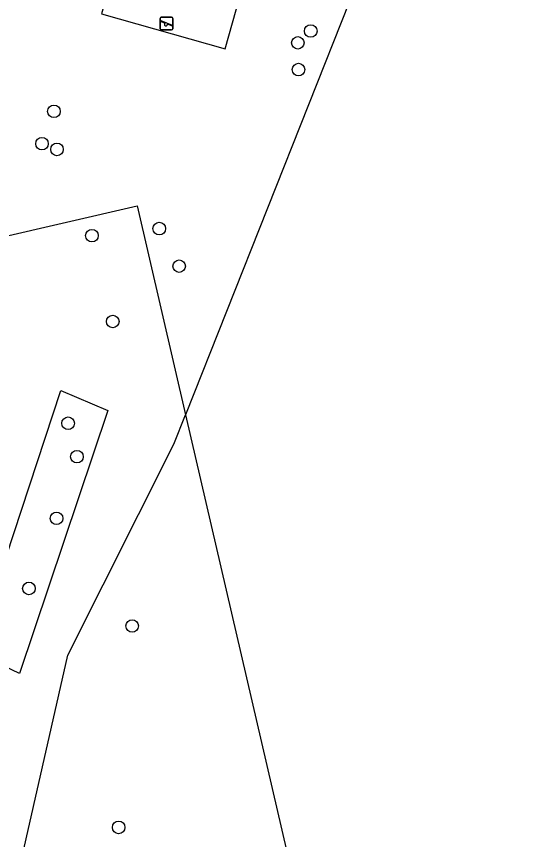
# Model space of a CAD drawing. Extents: x 156414 to 157775, y 382335 to 383765.
# Drawn here: x 157310.1 to 157350.4, y 383397.3 to 383461.3 of the extents above; entities that cross this region are included whole.
import ezdxf

# ---------------------------------------------------------------- set-up
doc = ezdxf.new("R2010")
doc.units = 0
for name, color, linetype in [('IMGEO_Boom', 7, 'Continuous'), ('IMGEO_Bouwland', 7, 'Continuous'), ('IMGEO_Groenvoorziening', 7, 'Continuous'), ('IMGEO_Hek', 7, 'Continuous'), ('IMGEO_Houtwal', 7, 'Continuous'), ('IMGEO_Speelvoorziening', 7, 'Continuous')]:
    doc.layers.add(name, color=color, linetype=linetype)

msp = doc.modelspace()

# ---------------------------------------------------------------- linework, layer by layer
at = {"layer": 'IMGEO_Boom'}
for centre in [(157332.974, 383460.174), (157331.972, 383459.259), (157332.022, 383457.177), (157313.01, 383453.927), (157312.084, 383451.414), (157313.251, 383450.968), (157321.202, 383444.815), (157315.964, 383444.265), (157322.748, 383441.891), (157317.584, 383437.589), (157314.117, 383429.673), (157314.798, 383427.075), (157313.216, 383422.28), (157311.07, 383416.83), (157319.097, 383413.912), (157318.042, 383398.248)]:
    msp.add_circle(centre, 0.489, dxfattribs=at)
at = {"layer": 'IMGEO_Bouwland'}
for points in [[(157350.458, 383519.689), (157339.995, 383476.937), (157335.986, 383462.466), (157323.237, 383430.337)], [(157323.237, 383430.337), (157342.207, 383348.522), (157320.509, 383343.451)]]:
    msp.add_lwpolyline(points, dxfattribs=at)
at = {"layer": 'IMGEO_Groenvoorziening'}
for points in [[(157326.328, 383458.795), (157330.883, 383475.002), (157321.256, 383477.708), (157316.701, 383461.501), (157326.328, 383458.795)], [(157297.817, 383441.587), (157319.472, 383446.573), (157323.237, 383430.337)], [(157310.162, 383394.282), (157314.096, 383411.651), (157322.333, 383428.06), (157323.237, 383430.337)]]:
    msp.add_lwpolyline(points, dxfattribs=at)
at = {"layer": 'IMGEO_Hek'}
for points in [[(157297.817, 383441.587), (157319.472, 383446.573), (157323.237, 383430.337)], [(157323.237, 383430.337), (157342.207, 383348.522), (157320.509, 383343.451)]]:
    msp.add_lwpolyline(points, dxfattribs=at)
at = {"layer": 'IMGEO_Houtwal'}
msp.add_lwpolyline([(157317.204, 383430.679), (157310.333, 383410.227), (157306.841, 383411.868), (157313.547, 383432.214), (157317.204, 383430.679)], dxfattribs=at)
at = {"layer": 'IMGEO_Speelvoorziening'}
for p, q in [((157321.258, 383460.357), (157321.258, 383461.157)), ((157321.258, 383461.157), (157321.258, 383460.357)), ((157321.358, 383461.257), (157322.148, 383461.257)), ((157322.148, 383461.257), (157321.358, 383461.257)), ((157322.248, 383461.157), (157322.248, 383460.357)), ((157322.248, 383460.357), (157322.248, 383461.157)), ((157321.641, 383460.785), (157321.302, 383460.922)), ((157321.327, 383460.982), (157322.203, 383460.629)), ((157322.179, 383460.569), (157321.839, 383460.706)), ((157322.148, 383460.257), (157321.358, 383460.257)), ((157321.358, 383460.257), (157322.148, 383460.257))]:
    msp.add_line(p, q, dxfattribs=at)
for centre, radius, start, end in [((157321.358, 383461.157), 0.1, 90, 180), ((157321.358, 383461.157), 0.1, 90, 180), ((157322.148, 383461.157), 0.1, 0, 90), ((157322.148, 383461.157), 0.1, 360, 90), ((157321.315, 383460.952), 0.0327, 68.07798, 248.07798), ((157321.72, 383460.695), 0.12, 130.99278, 5.16318), ((157322.191, 383460.599), 0.0327, 248.07798, 68.07798), ((157321.358, 383460.357), 0.1, 180, 270), ((157321.358, 383460.357), 0.1, 180, 270), ((157322.148, 383460.357), 0.1, 270, 0), ((157322.148, 383460.357), 0.1, 270, 0)]:
    msp.add_arc(centre, radius, start, end, dxfattribs=at)

doc.saveas('drawing.dxf')
